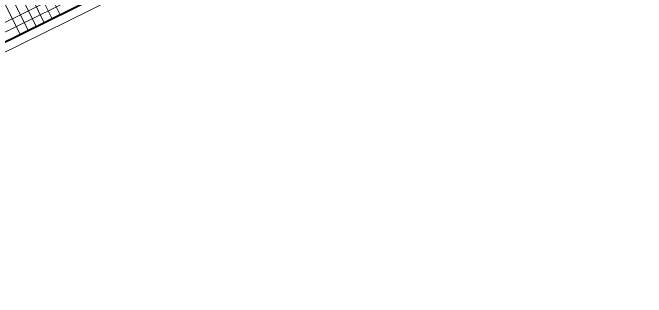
# Model space of a CAD drawing. Extents: x 2356606 to 2371222, y 6973096 to 6982644.
# Drawn here: x 2363879 to 2371004, y 6973096 to 6976299 of the extents above; entities that cross this region are included whole.
import ezdxf

# ---------------------------------------------------------------- set-up
doc = ezdxf.new("R2010")
doc.units = 0
doc.header["$LTSCALE"] = 2
doc.layers.add('62', color=7, linetype='Continuous', lineweight=13)
doc.layers.add('63', color=7, linetype='Continuous', lineweight=13)

msp = doc.modelspace()

# ---------------------------------------------------------------- linework, layer by layer
at = {"layer": '62', "lineweight": 40}
msp.add_line((2370869.698, 6979460.986), (2358244.847, 6973230.201), dxfattribs=at)
at = {"layer": '62'}
for p, q in [((2371003.634, 6979415.568), (2358199.427, 6973096.266)), ((2370197.388, 6979352.221), (2358740.123, 6973697.678)), ((2370241.647, 6979262.543), (2358784.382, 6973608.002)), ((2363793.292, 6977529.834), (2364412.916, 6976274.349)), ((2363703.615, 6977485.576), (2364323.239, 6976230.091)), ((2363524.26, 6977397.058), (2364143.884, 6976141.573)), ((2363613.937, 6977441.317), (2364233.561, 6976185.832)), ((2363434.582, 6977352.799), (2364054.205, 6976097.314)), ((2363344.905, 6977308.541), (2363964.529, 6976053.055))]:
    msp.add_line(p, q, dxfattribs=at)
at = {"layer": '63', "lineweight": 40}
msp.add_line((2370869.698, 6979460.986), (2358244.847, 6973230.201), dxfattribs=at)
at = {"layer": '63'}
for p, q in [((2371003.634, 6979415.568), (2358199.427, 6973096.266)), ((2370197.388, 6979352.221), (2358740.123, 6973697.678)), ((2370241.647, 6979262.543), (2358784.382, 6973608.002)), ((2363793.292, 6977529.834), (2364412.916, 6976274.349)), ((2363703.615, 6977485.576), (2364323.239, 6976230.091)), ((2363524.26, 6977397.058), (2364143.884, 6976141.573)), ((2363613.937, 6977441.317), (2364233.561, 6976185.832)), ((2363434.582, 6977352.799), (2364054.205, 6976097.314)), ((2363344.905, 6977308.541), (2363964.529, 6976053.055))]:
    msp.add_line(p, q, dxfattribs=at)

doc.saveas('drawing.dxf')
